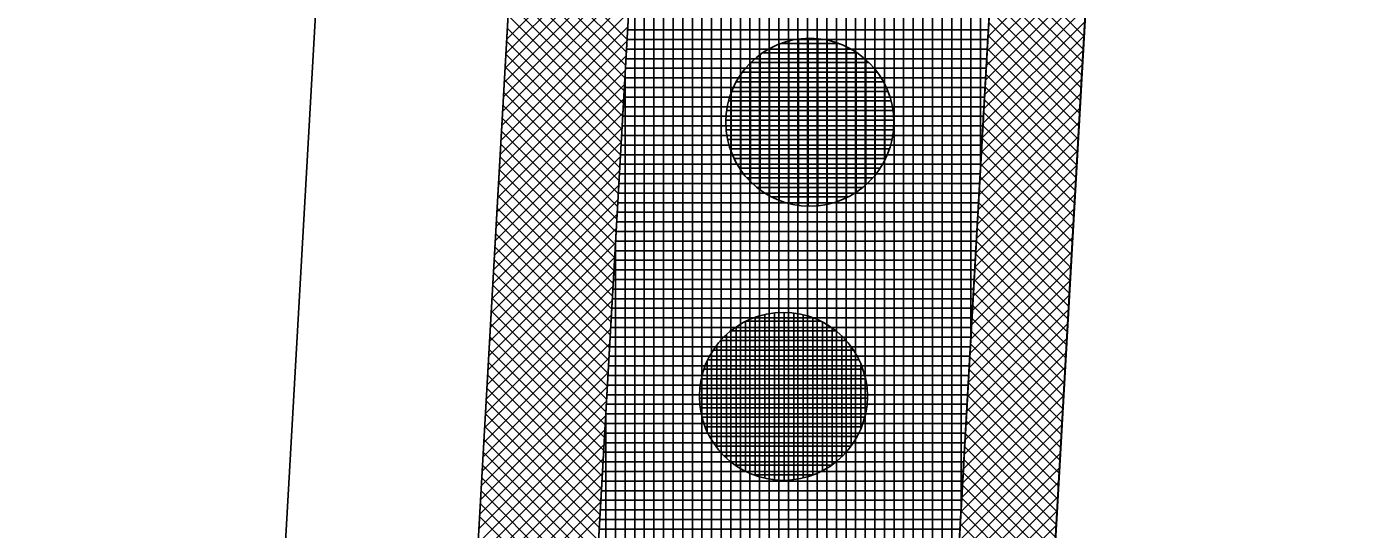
# Model space of a CAD drawing. Extents: x -565346 to -564154, y -1097386 to -1095620.
# Drawn here: x -564297.25 to -564269.4, y -1096982.99 to -1096972.52 of the extents above; entities that cross this region are included whole.
import ezdxf

# ---------------------------------------------------------------- set-up
doc = ezdxf.new("R2010")
doc.units = 0
for name, color, linetype in [('Vrstva 1', 7, 'Continuous'), ('Vrstva 13', 7, 'Continuous'), ('Vrstva 41', 7, 'Continuous'), ('Vrstva 42', 7, 'Continuous'), ('Vrstva 43', 7, 'Continuous'), ('Vrstva 44', 7, 'Continuous')]:
    doc.layers.add(name, color=color, linetype=linetype)

msp = doc.modelspace()

# ---------------------------------------------------------------- linework, layer by layer
at = {"layer": 'Vrstva 1'}
for p, q in [((-564296.5, -1097135.53), (-564285.9, -1096948.97)), ((-564291.89, -1096983.76), (-564290.54, -1096959.99))]:
    msp.add_line(p, q, dxfattribs=at)
at = {"layer": 'Vrstva 13'}
msp.add_line((-564277.71, -1097016.43), (-564269.4, -1096869.98), dxfattribs=at)
at = {"layer": 'Vrstva 41'}
for points in [[(-564296.782, -1097140.492), (-564294.286, -1097140.634), (-564282.373, -1096930.972), (-564284.87, -1096930.83)], [(-564272.899, -1096931.51), (-564274.888, -1096931.397), (-564286.791, -1097141.059), (-564284.798, -1097141.172)]]:
    msp.add_lwpolyline(points, close=True, dxfattribs=at)
at = {"layer": 'Vrstva 42'}
for p, q in [((-564284.598, -1096970.129), (-564287.254, -1096972.785)), ((-564284.615, -1096970.429), (-564287.271, -1096973.085)), ((-564287.119, -1096970.417), (-564284.749, -1096972.787)), ((-564275.119, -1096970.62), (-564277.235, -1096972.736)), ((-564284.632, -1096970.729), (-564287.288, -1096973.385)), ((-564287.15, -1096970.952), (-564284.779, -1096973.323)), ((-564287.135, -1096970.685), (-564284.764, -1096973.055)), ((-564275.136, -1096970.92), (-564277.252, -1096973.036)), ((-564277.127, -1096970.834), (-564275.238, -1096972.722)), ((-564284.649, -1096971.029), (-564287.305, -1096973.685)), ((-564287.165, -1096971.22), (-564284.795, -1096973.59)), ((-564275.153, -1096971.22), (-564277.269, -1096973.336)), ((-564277.142, -1096971.101), (-564275.253, -1096972.99)), ((-564284.666, -1096971.329), (-564287.322, -1096973.985)), ((-564287.18, -1096971.488), (-564284.81, -1096973.858)), ((-564277.157, -1096971.369), (-564275.268, -1096973.258)), ((-564284.683, -1096971.629), (-564287.339, -1096974.285)), ((-564287.195, -1096971.755), (-564284.825, -1096974.126)), ((-564275.17, -1096971.52), (-564277.286, -1096973.636)), ((-564277.172, -1096971.637), (-564275.284, -1096973.525)), ((-564284.7, -1096971.929), (-564287.356, -1096974.584)), ((-564287.211, -1096972.023), (-564284.84, -1096974.393)), ((-564275.187, -1096971.82), (-564277.303, -1096973.936)), ((-564277.188, -1096971.904), (-564275.299, -1096973.793)), ((-564284.717, -1096972.228), (-564287.373, -1096974.884)), ((-564287.226, -1096972.29), (-564284.855, -1096974.661)), ((-564275.204, -1096972.12), (-564277.32, -1096974.236)), ((-564277.203, -1096972.172), (-564275.314, -1096974.061)), ((-564284.734, -1096972.528), (-564287.39, -1096975.184)), ((-564287.241, -1096972.558), (-564284.871, -1096974.928)), ((-564275.221, -1096972.419), (-564277.337, -1096974.536)), ((-564277.218, -1096972.439), (-564275.329, -1096974.328)), ((-564284.751, -1096972.828), (-564287.407, -1096975.484)), ((-564287.256, -1096972.826), (-564284.886, -1096975.196)), ((-564275.238, -1096972.719), (-564277.354, -1096974.835)), ((-564277.233, -1096972.707), (-564275.344, -1096974.596)), ((-564284.768, -1096973.128), (-564287.424, -1096975.784)), ((-564287.271, -1096973.093), (-564284.901, -1096975.464)), ((-564275.255, -1096973.019), (-564277.371, -1096975.135)), ((-564277.248, -1096972.975), (-564275.36, -1096974.864)), ((-564284.785, -1096973.428), (-564287.441, -1096976.084)), ((-564287.287, -1096973.361), (-564284.916, -1096975.731)), ((-564275.272, -1096973.319), (-564277.388, -1096975.435)), ((-564277.264, -1096973.242), (-564275.375, -1096975.131)), ((-564284.802, -1096973.728), (-564287.458, -1096976.384)), ((-564287.302, -1096973.629), (-564284.931, -1096975.999)), ((-564275.289, -1096973.619), (-564277.405, -1096975.735)), ((-564277.279, -1096973.51), (-564275.39, -1096975.399)), ((-564287.317, -1096973.896), (-564284.947, -1096976.267)), ((-564275.306, -1096973.919), (-564277.422, -1096976.035)), ((-564277.294, -1096973.778), (-564275.405, -1096975.667)), ((-564284.819, -1096974.028), (-564287.475, -1096976.684)), ((-564287.332, -1096974.164), (-564284.962, -1096976.534)), ((-564275.323, -1096974.219), (-564277.439, -1096976.335)), ((-564277.309, -1096974.045), (-564275.42, -1096975.934)), ((-564284.836, -1096974.328), (-564287.492, -1096976.984)), ((-564287.347, -1096974.432), (-564284.977, -1096976.802)), ((-564275.34, -1096974.518), (-564277.456, -1096976.635)), ((-564277.324, -1096974.313), (-564275.436, -1096976.202)), ((-564284.854, -1096974.627), (-564287.509, -1096977.283)), ((-564287.363, -1096974.699), (-564284.992, -1096977.07)), ((-564275.357, -1096974.818), (-564277.473, -1096976.935)), ((-564277.355, -1096974.848), (-564275.466, -1096976.737)), ((-564277.34, -1096974.581), (-564275.451, -1096976.47)), ((-564284.871, -1096974.927), (-564287.526, -1096977.583)), ((-564287.378, -1096974.967), (-564285.007, -1096977.337)), ((-564275.374, -1096975.118), (-564277.49, -1096977.234)), ((-564277.37, -1096975.116), (-564275.481, -1096977.005)), ((-564284.888, -1096975.227), (-564287.543, -1096977.883)), ((-564287.393, -1096975.234), (-564285.023, -1096977.605)), ((-564277.385, -1096975.384), (-564275.496, -1096977.273)), ((-564284.905, -1096975.527), (-564287.561, -1096978.183)), ((-564287.408, -1096975.502), (-564285.038, -1096977.872)), ((-564275.391, -1096975.418), (-564277.507, -1096977.534)), ((-564277.4, -1096975.651), (-564275.511, -1096977.54)), ((-564284.922, -1096975.827), (-564287.578, -1096978.483)), ((-564287.423, -1096975.77), (-564285.053, -1096978.14)), ((-564275.408, -1096975.718), (-564277.524, -1096977.834)), ((-564277.416, -1096975.919), (-564275.527, -1096977.808)), ((-564284.939, -1096976.127), (-564287.595, -1096978.783)), ((-564287.439, -1096976.037), (-564285.068, -1096978.408)), ((-564275.425, -1096976.018), (-564277.541, -1096978.134)), ((-564277.431, -1096976.187), (-564275.542, -1096978.075)), ((-564284.956, -1096976.427), (-564287.612, -1096979.083)), ((-564287.454, -1096976.305), (-564285.084, -1096978.675)), ((-564275.442, -1096976.318), (-564277.558, -1096978.434)), ((-564277.446, -1096976.454), (-564275.557, -1096978.343)), ((-564284.973, -1096976.727), (-564287.629, -1096979.383)), ((-564287.469, -1096976.573), (-564285.099, -1096978.943)), ((-564275.459, -1096976.617), (-564277.575, -1096978.734)), ((-564277.461, -1096976.722), (-564275.572, -1096978.611)), ((-564284.99, -1096977.027), (-564287.646, -1096979.682)), ((-564287.484, -1096976.84), (-564285.114, -1096979.211)), ((-564275.476, -1096976.917), (-564277.592, -1096979.034)), ((-564277.476, -1096976.989), (-564275.587, -1096978.878)), ((-564285.007, -1096977.326), (-564287.663, -1096979.982)), ((-564287.499, -1096977.108), (-564285.129, -1096979.478)), ((-564275.493, -1096977.217), (-564277.609, -1096979.333)), ((-564277.492, -1096977.257), (-564275.603, -1096979.146)), ((-564285.024, -1096977.626), (-564287.68, -1096980.282)), ((-564287.515, -1096977.376), (-564285.144, -1096979.746)), ((-564275.51, -1096977.517), (-564277.626, -1096979.633)), ((-564277.507, -1096977.525), (-564275.618, -1096979.414)), ((-564287.545, -1096977.911), (-564285.175, -1096980.281)), ((-564287.53, -1096977.643), (-564285.16, -1096980.014)), ((-564275.527, -1096977.817), (-564277.644, -1096979.933)), ((-564277.522, -1096977.792), (-564275.633, -1096979.681)), ((-564285.041, -1096977.926), (-564287.697, -1096980.582)), ((-564287.56, -1096978.178), (-564285.19, -1096980.549)), ((-564275.544, -1096978.117), (-564277.661, -1096980.233)), ((-564277.537, -1096978.06), (-564275.648, -1096979.949)), ((-564285.058, -1096978.226), (-564287.714, -1096980.882)), ((-564287.575, -1096978.446), (-564285.205, -1096980.816)), ((-564275.561, -1096978.417), (-564277.678, -1096980.533)), ((-564277.552, -1096978.328), (-564275.663, -1096980.217)), ((-564285.075, -1096978.526), (-564287.731, -1096981.182)), ((-564287.591, -1096978.714), (-564285.22, -1096981.084)), ((-564275.578, -1096978.716), (-564277.695, -1096980.833)), ((-564277.568, -1096978.595), (-564275.679, -1096980.484)), ((-564285.092, -1096978.826), (-564287.748, -1096981.482)), ((-564287.606, -1096978.981), (-564285.236, -1096981.352)), ((-564275.595, -1096979.016), (-564277.712, -1096981.133)), ((-564277.583, -1096978.863), (-564275.694, -1096980.752)), ((-564285.109, -1096979.126), (-564287.765, -1096981.782)), ((-564287.621, -1096979.249), (-564285.251, -1096981.619)), ((-564277.598, -1096979.131), (-564275.709, -1096981.02)), ((-564285.126, -1096979.426), (-564287.782, -1096982.081)), ((-564287.636, -1096979.517), (-564285.266, -1096981.887)), ((-564275.612, -1096979.316), (-564277.729, -1096981.433)), ((-564277.613, -1096979.398), (-564275.724, -1096981.287)), ((-564285.143, -1096979.725), (-564287.799, -1096982.381)), ((-564287.651, -1096979.784), (-564285.281, -1096982.155)), ((-564275.629, -1096979.616), (-564277.746, -1096981.732)), ((-564277.628, -1096979.666), (-564275.739, -1096981.555)), ((-564285.16, -1096980.025), (-564287.816, -1096982.681)), ((-564287.667, -1096980.052), (-564285.296, -1096982.422)), ((-564275.646, -1096979.916), (-564277.763, -1096982.032)), ((-564277.644, -1096979.934), (-564275.754, -1096981.823)), ((-564285.177, -1096980.325), (-564287.833, -1096982.981)), ((-564287.682, -1096980.32), (-564285.312, -1096982.69)), ((-564275.663, -1096980.216), (-564277.78, -1096982.332)), ((-564277.659, -1096980.201), (-564275.77, -1096982.09)), ((-564285.194, -1096980.625), (-564287.85, -1096983.281)), ((-564287.697, -1096980.587), (-564285.327, -1096982.958)), ((-564275.68, -1096980.516), (-564277.797, -1096982.632)), ((-564277.674, -1096980.469), (-564275.785, -1096982.358)), ((-564285.211, -1096980.925), (-564287.867, -1096983.581)), ((-564287.712, -1096980.855), (-564285.342, -1096983.225)), ((-564275.697, -1096980.815), (-564277.814, -1096982.932)), ((-564277.689, -1096980.737), (-564275.8, -1096982.626)), ((-564285.228, -1096981.225), (-564287.884, -1096983.881)), ((-564287.728, -1096981.122), (-564285.357, -1096983.493)), ((-564275.714, -1096981.115), (-564277.831, -1096983.232)), ((-564277.704, -1096981.004), (-564275.815, -1096982.893)), ((-564285.245, -1096981.525), (-564287.901, -1096984.181)), ((-564287.743, -1096981.39), (-564285.372, -1096983.76)), ((-564275.731, -1096981.415), (-564277.848, -1096983.532)), ((-564277.72, -1096981.272), (-564275.83, -1096983.161)), ((-564287.758, -1096981.658), (-564285.388, -1096984.028)), ((-564275.748, -1096981.715), (-564277.865, -1096983.831)), ((-564277.75, -1096981.807), (-564275.861, -1096983.696)), ((-564277.735, -1096981.539), (-564275.846, -1096983.429)), ((-564285.262, -1096981.825), (-564287.918, -1096984.48)), ((-564287.773, -1096981.925), (-564285.403, -1096984.296)), ((-564275.765, -1096982.015), (-564277.882, -1096984.131)), ((-564277.765, -1096982.075), (-564275.876, -1096983.964)), ((-564285.279, -1096982.125), (-564287.935, -1096984.78)), ((-564287.788, -1096982.193), (-564285.418, -1096984.563)), ((-564275.782, -1096982.315), (-564277.899, -1096984.431)), ((-564277.78, -1096982.342), (-564275.891, -1096984.231)), ((-564285.297, -1096982.424), (-564287.952, -1096985.08)), ((-564287.804, -1096982.461), (-564285.433, -1096984.831)), ((-564275.799, -1096982.615), (-564277.916, -1096984.731)), ((-564277.795, -1096982.61), (-564275.906, -1096984.499)), ((-564285.314, -1096982.724), (-564287.969, -1096985.38)), ((-564287.819, -1096982.728), (-564285.448, -1096985.099)), ((-564275.816, -1096982.914), (-564277.933, -1096985.031)), ((-564277.811, -1096982.878), (-564275.922, -1096984.767))]:
    msp.add_line(p, q, dxfattribs=at)
at = {"layer": 'Vrstva 43'}
for p, q in [((-564277.39, -1096975.468), (-564277.39, -1096851.925)), ((-564277.59, -1096978.991), (-564277.59, -1096855.448)), ((-564277.79, -1096982.513), (-564277.79, -1096858.971)), ((-564277.99, -1096986.036), (-564277.99, -1096862.494)), ((-564278.19, -1096989.559), (-564278.19, -1096866.017)), ((-564278.39, -1096993.082), (-564278.39, -1096869.541)), ((-564278.59, -1096996.605), (-564278.59, -1096873.065)), ((-564278.79, -1097000.128), (-564278.79, -1096876.59)), ((-564278.99, -1097003.651), (-564278.99, -1096880.115)), ((-564279.19, -1097007.173), (-564279.19, -1096883.64)), ((-564279.39, -1097010.696), (-564279.39, -1096887.165)), ((-564279.59, -1097014.219), (-564279.59, -1096890.689)), ((-564279.79, -1097017.742), (-564279.79, -1096894.214)), ((-564279.99, -1097021.265), (-564279.99, -1096897.739)), ((-564280.19, -1097024.788), (-564280.19, -1096901.264)), ((-564280.39, -1097028.31), (-564280.39, -1096904.789)), ((-564280.99, -1097038.879), (-564280.99, -1096906.065)), ((-564280.79, -1097035.356), (-564280.79, -1096906.056)), ((-564280.59, -1097031.833), (-564280.59, -1096906.046)), ((-564282.19, -1097060.016), (-564282.19, -1096906.123)), ((-564281.99, -1097056.493), (-564281.99, -1096906.114)), ((-564281.79, -1097052.97), (-564281.79, -1096906.104)), ((-564281.59, -1097049.447), (-564281.59, -1096906.094)), ((-564281.39, -1097045.925), (-564281.39, -1096906.085)), ((-564281.19, -1097042.402), (-564281.19, -1096906.075)), ((-564282.39, -1097063.539), (-564282.39, -1096931.271)), ((-564282.59, -1097067.062), (-564282.59, -1096934.791)), ((-564282.79, -1097070.585), (-564282.79, -1096938.311)), ((-564282.99, -1097074.107), (-564282.99, -1096941.831)), ((-564283.19, -1097077.63), (-564283.19, -1096945.351)), ((-564283.39, -1097081.153), (-564283.39, -1096948.871)), ((-564283.59, -1097084.676), (-564283.59, -1096952.391)), ((-564283.79, -1097088.199), (-564283.79, -1096955.91)), ((-564283.99, -1097091.722), (-564283.99, -1096959.43)), ((-564284.19, -1097095.244), (-564284.19, -1096962.95)), ((-564284.39, -1097098.767), (-564284.39, -1096966.47)), ((-564284.59, -1097102.29), (-564284.59, -1096969.99)), ((-564284.738, -1096972.59), (-564277.227, -1096972.59)), ((-564284.749, -1096972.79), (-564277.238, -1096972.79)), ((-564284.76, -1096972.99), (-564277.249, -1096972.99)), ((-564284.783, -1096973.39), (-564277.272, -1096973.39)), ((-564284.772, -1096973.19), (-564277.261, -1096973.19)), ((-564284.795, -1096973.59), (-564277.283, -1096973.59)), ((-564284.79, -1097105.813), (-564284.79, -1096973.51)), ((-564284.817, -1096973.99), (-564277.306, -1096973.99)), ((-564284.806, -1096973.79), (-564277.295, -1096973.79)), ((-564284.829, -1096974.19), (-564277.317, -1096974.19)), ((-564284.84, -1096974.39), (-564277.329, -1096974.39)), ((-564284.863, -1096974.79), (-564277.352, -1096974.79)), ((-564284.851, -1096974.59), (-564277.34, -1096974.59)), ((-564284.874, -1096974.99), (-564277.363, -1096974.99)), ((-564284.897, -1096975.39), (-564277.386, -1096975.39)), ((-564284.885, -1096975.19), (-564277.374, -1096975.19)), ((-564284.908, -1096975.59), (-564277.397, -1096975.59)), ((-564284.92, -1096975.79), (-564277.408, -1096975.79)), ((-564284.942, -1096976.19), (-564277.431, -1096976.19)), ((-564284.931, -1096975.99), (-564277.42, -1096975.99)), ((-564284.954, -1096976.39), (-564277.442, -1096976.39)), ((-564284.976, -1096976.79), (-564277.465, -1096976.79)), ((-564284.965, -1096976.59), (-564277.454, -1096976.59)), ((-564284.99, -1097109.336), (-564284.99, -1096977.03)), ((-564284.988, -1096976.99), (-564277.476, -1096976.99)), ((-564284.999, -1096977.19), (-564277.488, -1096977.19)), ((-564285.022, -1096977.59), (-564277.51, -1096977.59)), ((-564285.01, -1096977.39), (-564277.499, -1096977.39)), ((-564285.033, -1096977.79), (-564277.522, -1096977.79)), ((-564285.056, -1096978.19), (-564277.545, -1096978.19)), ((-564285.045, -1096977.99), (-564277.533, -1096977.99)), ((-564285.067, -1096978.39), (-564277.556, -1096978.39)), ((-564285.079, -1096978.59), (-564277.567, -1096978.59)), ((-564285.101, -1096978.99), (-564277.59, -1096978.99)), ((-564285.09, -1096978.79), (-564277.579, -1096978.79)), ((-564285.113, -1096979.19), (-564277.601, -1096979.19)), ((-564285.124, -1096979.39), (-564277.613, -1096979.39)), ((-564285.147, -1096979.79), (-564277.635, -1096979.79)), ((-564285.135, -1096979.59), (-564277.624, -1096979.59)), ((-564285.158, -1096979.99), (-564277.647, -1096979.99)), ((-564285.181, -1096980.39), (-564277.669, -1096980.39)), ((-564285.17, -1096980.19), (-564277.658, -1096980.19)), ((-564285.192, -1096980.59), (-564277.681, -1096980.59)), ((-564285.19, -1097112.859), (-564285.19, -1096980.55)), ((-564285.204, -1096980.79), (-564277.692, -1096980.79)), ((-564285.226, -1096981.19), (-564277.715, -1096981.19)), ((-564285.215, -1096980.99), (-564277.704, -1096980.99)), ((-564285.238, -1096981.39), (-564277.726, -1096981.39)), ((-564285.26, -1096981.79), (-564277.749, -1096981.79)), ((-564285.249, -1096981.59), (-564277.738, -1096981.59)), ((-564285.272, -1096981.99), (-564277.76, -1096981.99)), ((-564285.283, -1096982.19), (-564277.772, -1096982.19)), ((-564285.306, -1096982.59), (-564277.794, -1096982.59)), ((-564285.295, -1096982.39), (-564277.783, -1096982.39)), ((-564285.317, -1096982.79), (-564277.806, -1096982.79)), ((-564285.329, -1096982.99), (-564277.817, -1096982.99))]:
    msp.add_line(p, q, dxfattribs=at)
msp.add_lwpolyline([(-564283.37, -1096906.18), (-564284.87, -1096930.83), (-564282.373, -1096930.972), (-564294.286, -1097140.634), (-564296.782, -1097140.492), (-564297.42, -1097150.37), (-564294.347, -1097150.646), (-564303.226, -1097307.04), (-564304.096, -1097322.37), (-564304.399, -1097332.838), (-564302.848, -1097333.175), (-564297.082, -1097322.329), (-564293.197, -1097253.877), (-564289.027, -1097180.417), (-564287.358, -1097151.043), (-564285.364, -1097151.156), (-564284.798, -1097141.172), (-564286.791, -1097141.059), (-564274.888, -1096931.397), (-564272.899, -1096931.51), (-564271.475, -1096906.55)], dxfattribs=at)
at = {"layer": 'Vrstva 44'}
for p, q in [((-564281.58, -1096976.144), (-564281.58, -1096972.884)), ((-564281.54, -1096972.87), (-564280.35, -1096972.87)), ((-564281.38, -1096976.208), (-564281.38, -1096972.821)), ((-564281.18, -1096976.247), (-564281.18, -1096972.782)), ((-564280.98, -1096976.263), (-564280.98, -1096972.766)), ((-564280.78, -1096976.255), (-564280.78, -1096972.773)), ((-564280.58, -1096976.224), (-564280.58, -1096972.803)), ((-564280.38, -1096976.169), (-564280.38, -1096972.859)), ((-564281.98, -1096975.922), (-564281.98, -1096973.105)), ((-564281.929, -1096973.07), (-564279.957, -1096973.07)), ((-564281.78, -1096976.05), (-564281.78, -1096972.979)), ((-564280.18, -1096976.088), (-564280.18, -1096972.942)), ((-564279.98, -1096975.972), (-564279.98, -1096973.054)), ((-564282.18, -1096975.751), (-564282.18, -1096973.278)), ((-564282.173, -1096973.27), (-564279.713, -1096973.27)), ((-564279.78, -1096975.82), (-564279.78, -1096973.21)), ((-564279.58, -1096975.607), (-564279.58, -1096973.42)), ((-564282.475, -1096973.67), (-564279.411, -1096973.67)), ((-564282.38, -1096975.514), (-564282.38, -1096973.516)), ((-564282.348, -1096973.47), (-564279.542, -1096973.47)), ((-564279.38, -1096975.297), (-564279.38, -1096973.734)), ((-564282.58, -1096975.131), (-564282.58, -1096973.896)), ((-564282.569, -1096973.87), (-564279.319, -1096973.87)), ((-564282.676, -1096974.27), (-564279.212, -1096974.27)), ((-564282.636, -1096974.07), (-564279.253, -1096974.07)), ((-564282.692, -1096974.47), (-564279.195, -1096974.47)), ((-564282.685, -1096974.67), (-564279.202, -1096974.67)), ((-564282.656, -1096974.87), (-564279.233, -1096974.87)), ((-564282.603, -1096975.07), (-564279.287, -1096975.07)), ((-564282.521, -1096975.27), (-564279.366, -1096975.27)), ((-564282.408, -1096975.47), (-564279.48, -1096975.47)), ((-564282.257, -1096975.67), (-564279.632, -1096975.67)), ((-564282.049, -1096975.87), (-564279.841, -1096975.87)), ((-564281.745, -1096976.07), (-564280.147, -1096976.07)), ((-564282.28, -1096981.787), (-564282.28, -1096978.661)), ((-564282.279, -1096978.66), (-564280.713, -1096978.66)), ((-564282.08, -1096981.871), (-564282.08, -1096978.577)), ((-564281.88, -1096981.931), (-564281.88, -1096978.519)), ((-564281.68, -1096981.963), (-564281.68, -1096978.485)), ((-564281.48, -1096981.972), (-564281.48, -1096978.475)), ((-564281.28, -1096981.959), (-564281.28, -1096978.488)), ((-564281.08, -1096981.923), (-564281.08, -1096978.526)), ((-564280.88, -1096981.862), (-564280.88, -1096978.587)), ((-564280.68, -1096981.771), (-564280.68, -1096978.676)), ((-564282.68, -1096981.509), (-564282.68, -1096978.938)), ((-564282.588, -1096978.86), (-564280.399, -1096978.86)), ((-564282.48, -1096981.668), (-564282.48, -1096978.78)), ((-564280.48, -1096981.648), (-564280.48, -1096978.8)), ((-564280.28, -1096981.482), (-564280.28, -1096978.965)), ((-564282.952, -1096979.26), (-564280.035, -1096979.26)), ((-564282.88, -1096981.289), (-564282.88, -1096979.158)), ((-564282.801, -1096979.06), (-564280.19, -1096979.06)), ((-564280.08, -1096981.253), (-564280.08, -1096979.196)), ((-564283.08, -1096980.962), (-564283.08, -1096979.484)), ((-564283.067, -1096979.46), (-564279.922, -1096979.46)), ((-564279.88, -1096980.895), (-564279.88, -1096979.551)), ((-564283.204, -1096979.86), (-564279.783, -1096979.86)), ((-564283.15, -1096979.66), (-564279.839, -1096979.66)), ((-564283.235, -1096980.06), (-564279.754, -1096980.06)), ((-564283.242, -1096980.26), (-564279.747, -1096980.26)), ((-564283.228, -1096980.46), (-564279.762, -1096980.46)), ((-564283.188, -1096980.66), (-564279.8, -1096980.66)), ((-564283.122, -1096980.86), (-564279.865, -1096980.86)), ((-564283.03, -1096981.06), (-564279.959, -1096981.06)), ((-564282.903, -1096981.26), (-564280.085, -1096981.26)), ((-564282.731, -1096981.46), (-564280.258, -1096981.46)), ((-564282.491, -1096981.66), (-564280.497, -1096981.66)), ((-564282.112, -1096981.86), (-564280.875, -1096981.86))]:
    msp.add_line(p, q, dxfattribs=at)
for centre in [(-564280.944, -1096974.514), (-564281.494, -1096980.224)]:
    msp.add_circle(centre, 1.75, dxfattribs=at)

doc.saveas('drawing.dxf')
